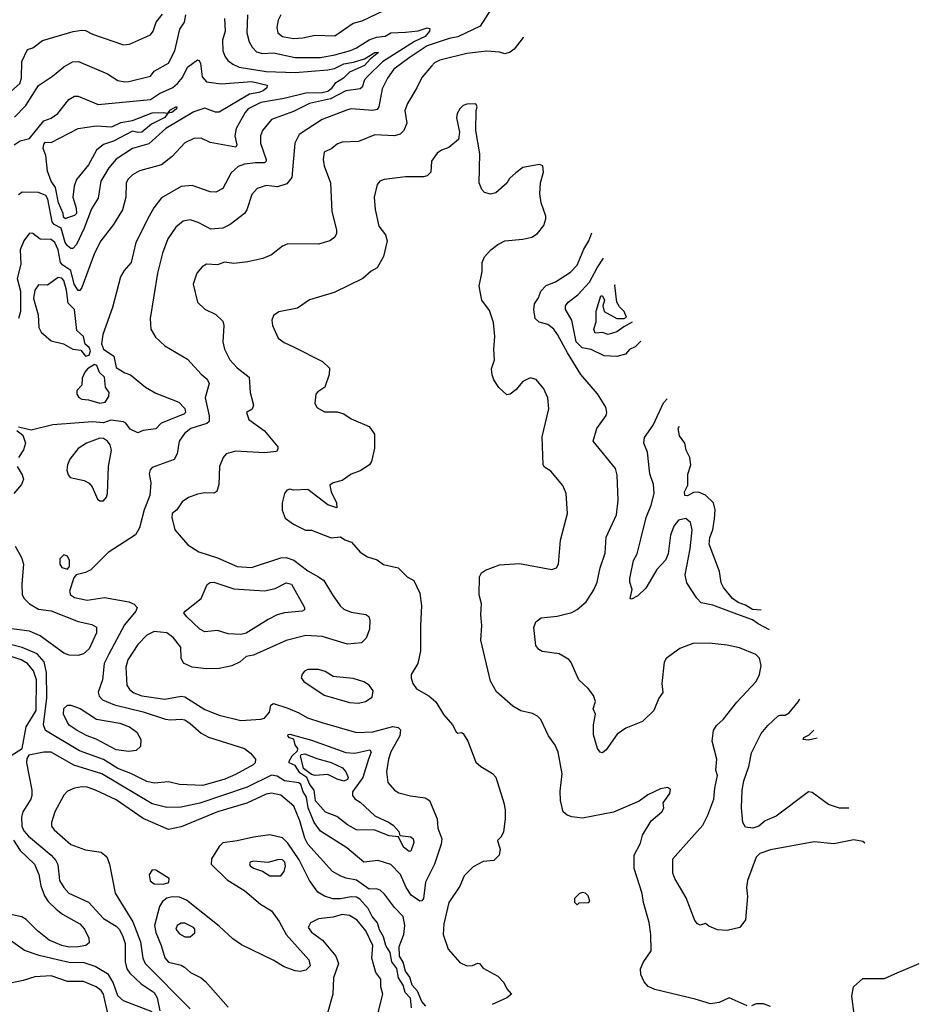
# Model space of a CAD drawing. Extents: x 1173029 to 1307123, y 522559 to 678521.
# Tile 614 of 623: x 1249582 to 1254557, y 649679 to 655128. Entities that reach past the tile are written whole.
import ezdxf

# ---------------------------------------------------------------- set-up
doc = ezdxf.new("R2010")
doc.units = 0

msp = doc.modelspace()

# ---------------------------------------------------------------- linework, layer by layer
at = {"layer": '0CON10XD'}
for points in [[(1252187.5, 655185), (1252128.3, 655091.7), (1252005, 655033.8), (1251956, 655024), (1251835, 654982.8), (1251735, 654916.9), (1251651.5, 654855), (1251616.1, 654805), (1251586.8, 654745), (1251568.5, 654645), (1251558.8, 654631.2), (1251535, 654625.9), (1251415, 654634), (1251395, 654628.4), (1251254.3, 654575.7), (1251127.2, 654492.8), (1251102.5, 654445), (1251086, 654254), (1251059.6, 654220.4), (1251007.5, 654202.5), (1250945, 654209.5), (1250895, 654194.4), (1250865, 654160), (1250837.9, 654075), (1250825.5, 654055), (1250745.5, 653994.5), (1250705.9, 653974.1), (1250638.3, 653968.3), (1250569.2, 654005), (1250525, 654020.5), (1250485, 654012.2), (1250445, 653980), (1250400.7, 653915), (1250371.8, 653835), (1250344.6, 653725), (1250304, 653475), (1250307.1, 653415), (1250331.9, 653371.9), (1250384, 653324), (1250508.8, 653248.8), (1250585.4, 653165.4), (1250619.1, 653139.1), (1250630, 653115), (1250606.9, 653035), (1250629.5, 652935), (1250629.1, 652905), (1250615.8, 652894.2), (1250528.6, 652865), (1250492.6, 652837.4), (1250462.7, 652795), (1250452.1, 652725), (1250435.3, 652694.7), (1250315, 652648.9), (1250302.9, 652637.1), (1250297.1, 652615), (1250306.2, 652565), (1250302.1, 652495), (1250269.1, 652415), (1250244.4, 652315), (1250222.7, 652277.3), (1250070.3, 652179.7), (1249975.7, 652084.3), (1249945, 652068.8), (1249894, 652056), (1249880.8, 652039.2), (1249857.5, 651965), (1249862.9, 651945), (1249885, 651930), (1249955, 651915.4), (1250051.3, 651931.3), (1250185.6, 651905.6), (1250215, 651893.8), (1250231.2, 651875), (1250224.2, 651855), (1250161.2, 651778.8), (1250073.8, 651616.2), (1250049.4, 651565), (1250039.2, 651475), (1250016.4, 651406.4), (1250020.8, 651385), (1250039.1, 651365), (1250106.1, 651336.1), (1250265, 651297.1), (1250387.1, 651257.1), (1250415, 651253.1), (1250475, 651257.7), (1250495, 651252.5), (1250525, 651233.8), (1250585, 651180.5), (1250625, 651157.5), (1250824.6, 651094.6), (1250858.5, 651068.5), (1250886.5, 651035), (1250883.3, 651015), (1250873.1, 651005), (1250775, 650950), (1250715.6, 650924.4), (1250595, 650890.8), (1250465, 650895.5), (1250405, 650910), (1250325, 650902), (1250285, 650912.2), (1250196.6, 650956.6), (1250125, 650984.3), (1250045, 651034), (1249911.8, 651081.8), (1249724.4, 651194.4), (1249713.2, 651225), (1249732.5, 651375), (1249730.6, 651515), (1249716.5, 651575), (1249678.6, 651618.6), (1249594.6, 651654.6), (1249415, 651700.4)], [(1251025, 655154), (1251010.5, 655125), (1251003.6, 655085), (1251008.8, 655055), (1251034.8, 655034.8), (1251096, 655024), (1251147.1, 655027.1), (1251215, 655041.8), (1251325, 655037.9), (1251425, 655107.9), (1251475, 655121.8), (1251595, 655178.9)], [(1249495, 654697.3), (1249583.1, 654775), (1249591.3, 654805), (1249592.9, 654897.1), (1249625, 654962.9), (1249655, 654972.9), (1249707.6, 655012.4), (1249877.5, 655062.5), (1249925, 655070.5), (1249945, 655067.8), (1249985, 655047.9), (1250155, 654989.2), (1250188.3, 654991.7), (1250305.6, 655044.4), (1250319.3, 655065), (1250335.5, 655115), (1250372, 655158)], [(1249552.2, 654587.8), (1249615, 654653.8), (1249685, 654763.1), (1249763.1, 654815), (1249825, 654867.8), (1249873.3, 654895), (1249907.3, 654897.3), (1250067.9, 654827.9), (1250125, 654792.3), (1250163.2, 654783.2), (1250184.7, 654785.3), (1250304.5, 654815.5), (1250325, 654843.1), (1250405, 654886.5), (1250439.1, 654955), (1250467.3, 655075), (1250493.3, 655115), (1250499.5, 655155)], [(1250714.8, 655134.8), (1250717.8, 655065), (1250704.1, 655015), (1250704.7, 654954.7), (1250715.3, 654925.3), (1250732.7, 654902.7), (1250761, 654881), (1250795.7, 654865.7), (1250945, 654841.2), (1251105, 654835.5), (1251285, 654849.9), (1251322.1, 654857.9), (1251375, 654883.2), (1251427.9, 654892.1), (1251488.3, 654911.7), (1251545, 654946.8), (1251565.5, 654945.5), (1251520.1, 654909.9), (1251487.8, 654875), (1251405, 654837.8), (1251372.4, 654805), (1251324.9, 654775.1), (1251303.4, 654745), (1251285, 654730.7), (1251255, 654723.1), (1251165, 654722.2), (1251045, 654691.1), (1250915, 654669.1), (1250845.9, 654634.1), (1250829.1, 654615), (1250779.7, 654525), (1250770.8, 654485), (1250782.5, 654435), (1250776.8, 654423.2), (1250635, 654447.5), (1250585, 654471.4), (1250545, 654470), (1250495, 654447.1), (1250425, 654371.5), (1250365, 654325.6), (1250245, 654291.8), (1250205, 654268.5), (1250180.9, 654245), (1250170.8, 654225), (1250168.2, 654145), (1250149.6, 654075), (1250100, 653995), (1250030.9, 653905), (1249995, 653836.2), (1249925, 653646.2), (1249915, 653630), (1249905, 653630), (1249882.6, 653665), (1249865, 653740), (1249819.3, 653769.3), (1249808.1, 653785), (1249794.4, 653855), (1249775, 653895.4), (1249755, 653911.8), (1249695, 653913.6), (1249655, 653944.4), (1249635, 653946.9), (1249603.9, 653905), (1249583.5, 653855), (1249587.1, 653775), (1249567.5, 653695), (1249586.2, 653625), (1249586.8, 653513.2), (1249575, 653474.3)], [(1250840.8, 655155), (1250837.1, 655055), (1250850.8, 655005), (1250866.4, 654975), (1250890.7, 654950.7), (1250925, 654940.5), (1250985, 654943.8), (1251105, 654919), (1251245, 654919.2), (1251325, 654932.7), (1251411.7, 654958.3), (1251445, 654971.6), (1251515, 655016.7), (1251555, 655031.9), (1251602.8, 655037.2), (1251635, 655055.9), (1251715, 655058.3), (1251785, 655066.3), (1251835, 655082.1), (1251849.6, 655079.6), (1251848.5, 655065), (1251824.3, 655035), (1251765, 655007.8), (1251588.1, 654895), (1251505.6, 654814.4), (1251489.1, 654795), (1251475.6, 654754.4), (1251465.2, 654744.8), (1251385, 654734), (1251300.5, 654689.5), (1251185, 654663.5), (1251095, 654619.2), (1250974.4, 654575), (1250924.6, 654515), (1250913.2, 654485), (1250913.3, 654445), (1250944.7, 654355), (1250944.7, 654345), (1250935.6, 654335), (1250885, 654335.9), (1250825, 654328), (1250790.6, 654315), (1250750.4, 654279.6), (1250705, 654194.2), (1250666.2, 654173.8), (1250635, 654174.4), (1250535, 654209.6), (1250475, 654204), (1250365, 654141.4), (1250323.6, 654086.4), (1250298.5, 654041.5), (1250224.6, 653895), (1250197.3, 653785), (1250159.5, 653740.5), (1250139.5, 653705), (1250095.7, 653535), (1250041.5, 653385), (1250033.6, 653335), (1250045.3, 653305.3), (1250102, 653265), (1250115, 653203.8), (1250163.1, 653173.1), (1250195, 653162.5), (1250276.7, 653095), (1250335, 653061.6), (1250461.8, 653011.8), (1250495, 652976), (1250497.9, 652955), (1250489.6, 652945), (1250363.1, 652895), (1250335, 652862.9), (1250264, 652855), (1250235, 652842.5), (1250191.9, 652861.8), (1250167.7, 652895), (1250155, 652902.9), (1250085, 652911.8), (1250045, 652897.9), (1249985, 652903.3), (1249765, 652886), (1249645, 652855.7), (1249575, 652873.3)], [(1252365.8, 655031), (1252365.3, 655029.3), (1252315.8, 654965), (1252295, 654948.6), (1252265, 654939.5), (1252235, 654949.1), (1252165, 654954.6), (1252055, 654941.6), (1251905, 654904.5), (1251875, 654889.1), (1251858.6, 654871.4), (1251805, 654808.6), (1251778.9, 654751.1), (1251726.5, 654665), (1251712.5, 654625), (1251722.7, 654555), (1251706.2, 654515), (1251686.7, 654495), (1251655, 654485.4), (1251545, 654490), (1251455, 654453.5), (1251365, 654450.5), (1251338.9, 654441.1), (1251308.8, 654415), (1251266.2, 654395), (1251260.8, 654355), (1251265, 654320), (1251301.1, 654225), (1251307.4, 654067.4), (1251334.4, 653965), (1251334.3, 653945), (1251325, 653924), (1251296.7, 653905), (1251235, 653885.8), (1251065, 653888), (1251035.6, 653874.4), (1250975, 653827.1), (1250925.9, 653805.9), (1250842.4, 653787.6), (1250765, 653778.6), (1250715, 653785.4), (1250675, 653771.2), (1250615, 653775.4), (1250590.5, 653759.5), (1250561.1, 653725), (1250541.5, 653665), (1250564.3, 653565), (1250605, 653526.7), (1250666.3, 653496.3), (1250705, 653458.8), (1250710.5, 653435), (1250705.4, 653345), (1250714.7, 653304.7), (1250744.6, 653245), (1250785, 653200.9), (1250850.3, 653150.3), (1250856.9, 653065), (1250873.8, 652995), (1250867.7, 652972.3), (1250836.7, 652955), (1250848, 652915), (1250935, 652851.9), (1251008.7, 652765), (1251009.5, 652750.5), (1251002, 652738), (1250935, 652730.4), (1250775, 652740.4), (1250723.8, 652725), (1250707.5, 652705), (1250685.8, 652655), (1250682, 652555), (1250672.3, 652517.7), (1250655, 652508), (1250605, 652509.4), (1250565, 652503.1), (1250515, 652484.4), (1250479.8, 652460.2), (1250450.8, 652415), (1250424.7, 652395), (1250423.2, 652373.2), (1250440.4, 652305), (1250511.5, 652221.5), (1250572.3, 652182.3), (1250675, 652150.3), (1250785, 652102.8), (1250863.3, 652096.7), (1251025, 652150), (1251055, 652151.5), (1251097.5, 652137.5), (1251175, 652077.8), (1251235, 652044.6), (1251263.3, 652025), (1251310.9, 651945), (1251354.4, 651885), (1251375, 651866.5), (1251415, 651848.5), (1251496.5, 651836.5), (1251512, 651825), (1251518, 651805), (1251515.8, 651755), (1251498, 651705), (1251471.1, 651678.9), (1251395, 651672.5), (1251255, 651714.5), (1251165, 651720.8), (1251055, 651692.3), (1250875, 651612.1), (1250835, 651603.6), (1250800, 651575), (1250755, 651551.8), (1250685, 651537.5), (1250614.7, 651535.3), (1250535, 651545.3), (1250487.7, 651567.7), (1250475.5, 651595), (1250472.3, 651655), (1250429.9, 651709.9), (1250395, 651735.3), (1250325, 651742.1), (1250285, 651722.7), (1250235, 651671.1), (1250178.7, 651585), (1250168, 651545), (1250173.6, 651445), (1250190, 651420), (1250212.6, 651402.6), (1250256.8, 651386.8), (1250385, 651367.5), (1250475, 651384.1), (1250495, 651380.7), (1250605, 651310.6), (1250685, 651279.7), (1250805, 651250.3), (1250915, 651256.9), (1250935, 651263.1), (1250962.5, 651295), (1250970.8, 651335), (1250985, 651342.9), (1251065, 651317.7), (1251125, 651292.9), (1251174.2, 651264.2), (1251252.1, 651237.9), (1251445, 651184.1), (1251535, 651186.8), (1251645, 651215.8), (1251675, 651210.4), (1251687.9, 651197.9), (1251683.1, 651165), (1251635, 651075.8), (1251621.8, 651035), (1251611.1, 650965), (1251616.8, 650906.8), (1251654, 650865), (1251679.3, 650849.3), (1251742.6, 650832.6), (1251825, 650821.9), (1251847.6, 650807.6), (1251890, 650705), (1251894, 650654), (1251915.8, 650595), (1251912.7, 650565), (1251875.3, 650455), (1251826.3, 650355), (1251815, 650264.1), (1251805, 650252.1), (1251795, 650250.5), (1251747.5, 650282.5), (1251718.4, 650325), (1251688.3, 650398.3), (1251635, 650453.2), (1251565, 650475.3), (1251485, 650465.6), (1251390, 650545), (1251245, 650638.2), (1251209.6, 650685), (1251176.6, 650766.6), (1251167.3, 650825), (1251149, 650855), (1251136.3, 650895), (1251125, 650905.2), (1251046, 650915), (1251005, 650941.9), (1250973.7, 650946.3), (1250839.6, 650880.4), (1250577, 650793), (1250475, 650769.8), (1250395, 650767.4), (1250315, 650788.2), (1250035, 650953.9), (1249881.7, 651001.7), (1249755, 651074.1), (1249715, 651074.6), (1249632.9, 651057.1), (1249620.5, 651039.5), (1249619.1, 651015), (1249649.1, 650865), (1249649.5, 650835), (1249642.7, 650815), (1249598.2, 650745), (1249592.2, 650715), (1249593.1, 650665), (1249605, 650639.6), (1249630.4, 650610.4), (1249755.2, 650505.2), (1249782.2, 650475), (1249792.3, 650452.3), (1249801.8, 650365), (1249825, 650325.5), (1249853.5, 650295), (1249961.5, 650245), (1250045, 650154.6), (1250115, 650111.6), (1250131.2, 650095), (1250150.2, 650060.2), (1250164, 650015), (1250164.2, 649914.3), (1250174.8, 649874.8), (1250191.5, 649851.5), (1250253.2, 649793.2), (1250325.3, 649745), (1250341.6, 649715), (1250356.7, 649643.3)], [(1249551.1, 654435), (1249585, 654456.9), (1249635, 654470.6), (1249715, 654568.6), (1249755, 654582.5), (1249791.8, 654608.2), (1249853.8, 654686.2), (1249885, 654704.1), (1249905, 654704.2), (1250015, 654658.9), (1250305, 654685.8), (1250355, 654719.2), (1250427.8, 654752.2), (1250455, 654774.6), (1250482.2, 654807.8), (1250508.9, 654865), (1250565, 654906), (1250575, 654901.2), (1250581.1, 654885), (1250591.2, 654811.2), (1250615, 654784.7), (1250696.6, 654773.4), (1250865, 654786.5), (1250950, 654765), (1250949.1, 654750.9), (1250927.3, 654735), (1250904.9, 654725.1), (1250853.4, 654716.6), (1250685, 654616), (1250665, 654616.8), (1250605, 654639.1), (1250545, 654618), (1250390, 654525), (1250295, 654441), (1250205, 654415.9), (1250114.8, 654355.2), (1250075, 654308.5), (1250029.6, 654235), (1250015, 654140), (1249978.9, 654081.1), (1249938.6, 653975), (1249895, 653883.5), (1249875, 653861.5), (1249865, 653861.8), (1249845.9, 653875.9), (1249833.9, 653895), (1249810.2, 653975), (1249772.2, 653995), (1249760.2, 654010.2), (1249737.8, 654135), (1249726.1, 654155), (1249685, 654172.5), (1249595, 654173.8), (1249575, 654158.5)], [(1249835, 654025.6), (1249823.2, 654035), (1249821.1, 654055), (1249795.6, 654115), (1249780.1, 654200.1), (1249755.3, 654235), (1249735, 654290.5), (1249726.1, 654376.1), (1249710.6, 654415), (1249715, 654438.7), (1249725, 654449.3), (1249755, 654448.6), (1249905, 654525.8), (1250005, 654541.3), (1250091.2, 654535), (1250141, 654559), (1250205, 654569.8), (1250315, 654612.4), (1250374.7, 654614.7), (1250400, 654610), (1250415, 654628.5), (1250445.6, 654645.6), (1250450, 654645), (1250448.1, 654635), (1250437.8, 654625), (1250423.8, 654615), (1250400, 654610), (1250385, 654587.5), (1250310.5, 654549.5), (1250256.5, 654505), (1250235, 654503), (1250205, 654511.7), (1250099.5, 654455), (1250045, 654437.7), (1250005.9, 654405), (1249962.7, 654325), (1249896.2, 654243.8), (1249883, 654207), (1249875.3, 654145), (1249893.5, 654085), (1249896.2, 654055), (1249885, 654044), (1249845, 654031.1), (1249835, 654025.6)], [(1252225.9, 653884.1), (1252265, 653903.6), (1252365, 653913.3), (1252413.3, 653925), (1252446.2, 653945), (1252481.2, 653988.8), (1252492, 654025), (1252490.7, 654040.7), (1252465.8, 654115), (1252457.5, 654165), (1252462.5, 654225), (1252478, 654285), (1252475, 654320), (1252457, 654327), (1252365, 654310), (1252325, 654280.8), (1252291.4, 654248.6), (1252275, 654223.3), (1252215, 654170), (1252185, 654162), (1252151.9, 654171.9), (1252138.1, 654188.1), (1252122.5, 654225), (1252126.9, 654385), (1252103.8, 654515), (1252106, 654625), (1252111.2, 654645), (1252105, 654662.5), (1252055, 654660), (1252035, 654653.3), (1252016.2, 654635), (1252001.2, 654608.8), (1251998, 654585), (1252013.8, 654505), (1252008.8, 654465), (1251955, 654420), (1251915, 654406.7), (1251890.8, 654389.2), (1251860, 654345), (1251856, 654285), (1251835.9, 654264.1), (1251815, 654258), (1251715, 654258.1), (1251596.8, 654243.2), (1251573.3, 654235), (1251558, 654215), (1251542.9, 654145), (1251547, 654077), (1251568, 653985), (1251605, 653936.7), (1251614.3, 653905), (1251593.2, 653816.8), (1251558.8, 653755), (1251525, 653736.2), (1251480, 653695), (1251321.7, 653618.3), (1251185, 653577.5), (1251118.6, 653531.4), (1251015, 653511.4), (1250985, 653491.2), (1250975.8, 653465), (1250980, 653435), (1251012, 653365), (1251045, 653341.4), (1251095, 653318.1), (1251255.7, 653235.7), (1251295, 653200), (1251292.5, 653165), (1251268.8, 653095), (1251230.9, 653069.1), (1251220, 653055), (1251213.3, 653005), (1251225, 652982.5), (1251267, 652957), (1251337, 652957), (1251375, 652947.5), (1251415, 652920), (1251515, 652876.7), (1251543.8, 652835), (1251543.6, 652756.4), (1251527.3, 652682.7), (1251516, 652665), (1251465, 652632), (1251415, 652612), (1251365, 652578), (1251315, 652564.2), (1251297.1, 652552.9), (1251304.3, 652514.3), (1251334.3, 652455), (1251335, 652427.5), (1251285, 652442.9), (1251175, 652528.6), (1251095, 652524.3), (1251075, 652530.5), (1251059.2, 652525), (1251046.7, 652505), (1251033.1, 652455), (1251033.1, 652413.1), (1251049.2, 652369.2), (1251095, 652335.8), (1251162.7, 652302.7), (1251195, 652303.3), (1251305, 652260), (1251355, 652266.2), (1251379.3, 652249.3), (1251416.1, 652236.1), (1251465, 652181.2), (1251505, 652156), (1251559.5, 652139.5), (1251593.6, 652113.6), (1251674, 652095), (1251724.4, 652044.4), (1251762, 652025), (1251794.1, 651954.1), (1251804, 651885), (1251797.5, 651775), (1251799.2, 651635), (1251784.2, 651565), (1251746.2, 651505), (1251746.2, 651485), (1251756.7, 651455), (1251776.7, 651425), (1251845, 651386.2), (1251882.7, 651352.7), (1251925, 651283.3), (1251976.2, 651225), (1251995, 651187.5), (1252005, 651180), (1252025, 651182.5), (1252035, 651177.5), (1252059.4, 651135), (1252105, 651018.8), (1252131.2, 650995), (1252195.8, 650955.8), (1252215.7, 650935.7), (1252260, 650795), (1252267.5, 650755), (1252267.1, 650705), (1252256.6, 650633.4), (1252243.8, 650606.2), (1252224, 650585), (1252239.4, 650535), (1252232.5, 650505), (1252204.3, 650475.7), (1252145, 650469.2), (1252090.3, 650439.7), (1252040.2, 650389.8), (1252016.7, 650333.3), (1251955, 650243.3), (1251927.3, 650125), (1251923.5, 650065), (1251950.5, 649985), (1252015, 649910), (1252055, 649891.4), (1252085, 649893.1), (1252115, 649906.9), (1252125, 649905.8), (1252145, 649880), (1252226.2, 649835), (1252259.7, 649799.7), (1252275.7, 649765), (1252302.5, 649735), (1252275.6, 649714.4), (1252195, 649677.5)], [(1254255.7, 650571.6), (1254245, 650579.4), (1254195, 650588.5), (1254085, 650567.8), (1253975, 650578.8), (1253735, 650533.3), (1253675.5, 650514.5), (1253655, 650493.3), (1253606.7, 650365), (1253601.4, 650325), (1253606.2, 650275), (1253595, 650147.5), (1253565, 650103.3), (1253495, 650086.9), (1253441.7, 650091.7), (1253392.3, 650112.3), (1253375, 650126.7), (1253345, 650117.5), (1253330, 650125), (1253315, 650143.3), (1253268.5, 650268.5), (1253205.4, 650375), (1253193.8, 650405), (1253194.4, 650485), (1253222.2, 650515), (1253359.6, 650670.4), (1253387.5, 650725), (1253420, 650815), (1253425.5, 650875), (1253441.1, 650945), (1253432.2, 650975), (1253436.7, 651035), (1253410.9, 651135), (1253418.5, 651195), (1253435, 651221.4), (1253471.9, 651255), (1253548.5, 651351.5), (1253654.2, 651465), (1253672.9, 651505), (1253682.5, 651555), (1253672.5, 651595), (1253653.8, 651615), (1253562.4, 651652.4), (1253495, 651665.8), (1253395, 651677.1), (1253305, 651676.5), (1253232.5, 651647.5), (1253198.8, 651625), (1253157.3, 651592.7), (1253146.8, 651573.2), (1253132.5, 651455), (1253139.2, 651405), (1253117.3, 651372.7), (1253089.2, 651305), (1253026, 651245), (1252933.2, 651206.8), (1252886.2, 651175), (1252825, 651086.7), (1252805, 651070), (1252792.5, 651075), (1252776.7, 651095), (1252755, 651170), (1252754.4, 651225), (1252767.1, 651285), (1252752.5, 651315), (1252766.9, 651355), (1252755, 651388), (1252725, 651427.5), (1252673.3, 651475), (1252629.4, 651575), (1252618.1, 651588.1), (1252565, 651619.4), (1252471.1, 651631.1), (1252453, 651643), (1252436.2, 651665), (1252425.7, 651765), (1252435.8, 651795), (1252465, 651817.8), (1252555, 651826.5), (1252635, 651847.5), (1252665, 651863.1), (1252713.9, 651906.1), (1252756.5, 651973.5), (1252775.3, 652014.7), (1252791.5, 652095), (1252819.5, 652175), (1252825.6, 652265), (1252881.7, 652388.3), (1252891.4, 652468.6), (1252886.8, 652606.8), (1252876.9, 652645), (1252753.1, 652795), (1252774.2, 652865), (1252825, 652937.5), (1252829.2, 652955), (1252824.1, 652984.1), (1252777.6, 653057.6), (1252685, 653164.3), (1252610.7, 653285), (1252556.7, 653386.7), (1252535, 653415.7), (1252501.7, 653441.7), (1252454.5, 653454.5), (1252433.4, 653475), (1252424.7, 653524.7), (1252428.8, 653555), (1252450.5, 653589.5), (1252463.1, 653625), (1252493.8, 653656.2), (1252545, 653678.1), (1252628.7, 653731.3), (1252665, 653769.2), (1252701.3, 653858.7), (1252729.6, 653905), (1252746.6, 653948.9)], [(1253605, 649671.2), (1253505, 649715.6), (1253450.3, 649689.7), (1253402.3, 649682.3), (1253318.3, 649708.3), (1253095, 649762), (1253057.7, 649777.7), (1253035, 649803.3), (1253017.1, 649845), (1253014.4, 649875), (1253029.1, 649910.9), (1253073.8, 649975), (1253071.9, 650065), (1253062.2, 650132.2), (1253031.8, 650241.8), (1253025, 650292.5), (1252980.6, 650430.6), (1252979.4, 650505), (1253015, 650570), (1253025.7, 650614.3), (1253075, 650693.8), (1253133.8, 650745), (1253143.3, 650765), (1253140, 650795), (1253178, 650845), (1253180.5, 650870.5), (1253165, 650878.8), (1253125, 650870.8), (1253055, 650837.5), (1253007.2, 650802.8), (1252865, 650742.7), (1252695, 650708.9), (1252635.7, 650715.7), (1252610, 650725), (1252587.5, 650745), (1252573, 650807), (1252571.3, 650858.7), (1252582.2, 650955), (1252560, 651075), (1252543.3, 651113.3), (1252505.8, 651165), (1252464, 651255), (1252445, 651274), (1252418.1, 651288.1), (1252352.5, 651302.5), (1252309.5, 651329.5), (1252218.8, 651408.8), (1252185, 651467.5), (1252131.8, 651695), (1252138.1, 651775), (1252132.2, 651835), (1252135.5, 651895), (1252123.3, 651945), (1252125.5, 652044.5), (1252135, 652066.2), (1252157.8, 652082.2), (1252235, 652111.9), (1252345, 652118.1), (1252524.2, 652085.8), (1252550, 652095), (1252561.2, 652115), (1252572.3, 652247.7), (1252610.6, 652395), (1252603.8, 652505), (1252585, 652550), (1252520, 652630), (1252485, 652652.5), (1252477.5, 652665), (1252470.5, 652819.5), (1252508.6, 652975), (1252501.9, 653035), (1252480, 653085), (1252437.5, 653137.5), (1252405, 653146), (1252365, 653126), (1252325, 653080), (1252295, 653056.2), (1252275, 653052), (1252232, 653092), (1252204.3, 653135), (1252195, 653162.5), (1252190.8, 653195), (1252206.7, 653245), (1252203.2, 653303.2), (1252208.9, 653375), (1252201.3, 653451.3), (1252179.3, 653519.3), (1252137.1, 653575), (1252123.6, 653653.6), (1252139.2, 653735), (1252140, 653785), (1252151.4, 653815), (1252187.5, 653855), (1252225.9, 653884.1)], [(1253017.4, 653348.8), (1252985, 653317.1), (1252955, 653301.9), (1252932.4, 653277.6), (1252884.5, 653264.5), (1252815, 653267.5), (1252743, 653303), (1252692.2, 653312.2), (1252660.2, 653345), (1252635.6, 653465.6), (1252600.8, 653525), (1252600, 653545), (1252615.4, 653564.6), (1252668.2, 653605), (1252733.7, 653675), (1252774.6, 653755.4), (1252809.6, 653808.6)], [(1249945, 653266.2), (1249965, 653271.2), (1249973.3, 653295), (1249965, 653314), (1249942.7, 653332.7), (1249935.3, 653375), (1249897.5, 653407.5), (1249884.1, 653524.1), (1249849.3, 653559.3), (1249841.2, 653631.2), (1249825, 653685.4), (1249815, 653697.1), (1249795, 653701.4), (1249735, 653659.6), (1249685, 653660), (1249665, 653631.4), (1249658.7, 653585), (1249683.8, 653495), (1249687.3, 653425), (1249699.6, 653399.6), (1249755, 653351.1), (1249823.8, 653335), (1249875, 653305.5), (1249920, 653300), (1249945, 653266.2)], [(1252969.8, 653453.5), (1252922.6, 653427.4), (1252885, 653400.9), (1252836.2, 653386.2), (1252805, 653396), (1252764, 653394), (1252756.2, 653415), (1252770, 653455), (1252770, 653515), (1252795, 653600), (1252805, 653600), (1252816.7, 653575), (1252807.5, 653545), (1252813.6, 653513.6), (1252883.9, 653473.9), (1252925, 653474), (1252938, 653482), (1252925, 653512.5), (1252898.4, 653538.4), (1252883.6, 653565), (1252872.9, 653657.1), (1252875.3, 653662)], [(1250025, 653005.9), (1250055, 653012.2), (1250075, 653041.9), (1250075.8, 653065), (1250055.9, 653095), (1250049.8, 653149.8), (1250022.9, 653175), (1250007.5, 653215), (1249995, 653220), (1249956, 653195), (1249942.2, 653177.8), (1249927.5, 653145), (1249926, 653105), (1249897.5, 653075), (1249896.9, 653055), (1249907.8, 653037.8), (1249925, 653027.8), (1249962.5, 653025), (1250025, 653005.9)], [(1253729.5, 651751.3), (1253665, 651784.8), (1253635, 651806.1), (1253547.5, 651837.5), (1253415, 651888.2), (1253350.5, 651900.5), (1253326.6, 651926.6), (1253271.5, 652011.5), (1253261.4, 652055), (1253289.4, 652200.6), (1253300.4, 652305), (1253292.2, 652345), (1253265, 652367.5), (1253225, 652357.8), (1253199.7, 652325), (1253181.9, 652275), (1253167.6, 652172.4), (1253153.3, 652136.7), (1253105.5, 652085), (1253045, 651982), (1253001.1, 651938.9), (1252965, 651922), (1252957.5, 651925), (1252968.6, 651975), (1252955.7, 652015), (1252955.7, 652035.7), (1252976.9, 652135), (1252997.3, 652172.7), (1253017.1, 652252.9), (1253046.9, 652373.1), (1253075, 652440.8), (1253090.8, 652505), (1253086.6, 652555), (1253066.4, 652615), (1253054.1, 652734.1), (1253034.4, 652785), (1253037.1, 652815), (1253085.7, 652884.3), (1253142.1, 653007.9), (1253162.9, 653028.9)], [(1253682.1, 651860.6), (1253635, 651863.6), (1253595, 651887.7), (1253555, 651902.2), (1253523.6, 651925), (1253474.7, 651985), (1253461.5, 652011.5), (1253451.6, 652075), (1253395.6, 652225), (1253398.2, 652261.8), (1253414.3, 652305), (1253425.3, 652365), (1253428.8, 652415), (1253418.9, 652455), (1253375, 652497.3), (1253335, 652513.3), (1253308.9, 652511.1), (1253275, 652493.3), (1253260, 652495), (1253258.8, 652515), (1253277.3, 652552.7), (1253277.3, 652612.7), (1253294.2, 652665), (1253287.5, 652705), (1253267.8, 652745), (1253259.4, 652785), (1253231.4, 652825), (1253224.2, 652865), (1253231, 652879.1)], [(1249565, 652853.8), (1249598.8, 652828.8), (1249612.9, 652785), (1249602.8, 652747.2), (1249575.5, 652705)], [(1250045, 652464.5), (1250061.5, 652485), (1250067.2, 652505), (1250072.5, 652655), (1250090, 652745), (1250081.8, 652775), (1250067.8, 652795), (1250045, 652810.7), (1250025, 652812.5), (1249950.6, 652785), (1249905.3, 652754.7), (1249859.5, 652695), (1249845.6, 652665), (1249841.4, 652635), (1249848.8, 652608.8), (1249860, 652595), (1249937.8, 652577.8), (1249965, 652563.3), (1249982.4, 652542.4), (1250011.8, 652475), (1250025, 652464.5), (1250045, 652464.5)], [(1249568.2, 652655), (1249595, 652610), (1249602.7, 652585), (1249591.5, 652555), (1249548.9, 652505)], [(1249556.5, 652215), (1249592.4, 652152.4), (1249602.9, 652115), (1249594, 652006), (1249595.5, 651945), (1249606.5, 651925), (1249636.2, 651896.2), (1249685, 651866.5), (1249755, 651856.2), (1249905, 651798.2), (1249980.9, 651780.9), (1250005.5, 651765.5), (1250006.9, 651735), (1249965, 651645.7), (1249935, 651617.8), (1249905, 651609.5), (1249855, 651611.2), (1249825, 651622.1), (1249695, 651717.7), (1249635, 651744.6), (1249495, 651762.6)], [(1249845, 652086.7), (1249857.5, 652102.5), (1249856.7, 652135), (1249845, 652158.8), (1249825, 652166.2), (1249803.8, 652145), (1249803.3, 652115), (1249815, 652096.7), (1249845, 652086.7)], [(1250805, 651726.3), (1250735, 651730), (1250675, 651747.5), (1250605, 651739.6), (1250577.8, 651755), (1250504, 651825), (1250490, 651845), (1250496.2, 651855), (1250585.3, 651924.7), (1250618, 652002), (1250635, 652014.1), (1250655, 652014.8), (1250765, 651979.2), (1250935, 651968.2), (1250995, 651979.7), (1251055, 652010.7), (1251085, 652004.5), (1251156, 651875), (1251157, 651863), (1251143.3, 651855), (1251046.2, 651845), (1251006.4, 651833.6), (1250955, 651808.7), (1250835, 651732.7), (1250805, 651726.3)], [(1249533.8, 651056.2), (1249595.8, 651094.2), (1249616.5, 651215), (1249672.8, 651305), (1249674.8, 651475), (1249658.1, 651525), (1249625.3, 651565), (1249590, 651585), (1249535, 651604.8)], [(1251455, 651345.5), (1251495, 651354.3), (1251530.5, 651379.5), (1251536.4, 651413.6), (1251514.4, 651444.4), (1251485, 651462.9), (1251425, 651481.9), (1251315, 651493.1), (1251271.7, 651521.7), (1251235, 651532.2), (1251175, 651531.9), (1251156.6, 651523.4), (1251143.2, 651506.8), (1251139.2, 651485), (1251152.5, 651465), (1251265, 651389.4), (1251405, 651350), (1251455, 651345.5)], [(1254168.2, 650765), (1254115, 650764.6), (1254055, 650785.4), (1253965, 650851.4), (1253945, 650854.4), (1253765, 650720), (1253703.8, 650695), (1253670, 650665), (1253635.5, 650654.5), (1253595, 650660), (1253580.8, 650685), (1253573.8, 650766.2), (1253577.3, 650865), (1253586.2, 650915), (1253613.9, 650995), (1253628.8, 651071.2), (1253682.4, 651177.6), (1253718.5, 651221.5), (1253775, 651273.3), (1253785, 651278.9), (1253815, 651278.5), (1253837.6, 651292.4), (1253887.7, 651352.3), (1253896.3, 651366.9)], [(1250185, 651077.7), (1250115, 651087.8), (1250005, 651147.3), (1249954.2, 651165), (1249898.6, 651195), (1249855, 651224.5), (1249845, 651238), (1249822.9, 651285), (1249825, 651315.8), (1249845, 651334.4), (1249865, 651334.4), (1249915.8, 651315.8), (1250006.6, 651256.6), (1250135, 651235.8), (1250188.6, 651215), (1250229.4, 651185), (1250250.6, 651145), (1250249.2, 651105), (1250225, 651084.5), (1250185, 651077.7)], [(1253992.7, 651152.8), (1253945, 651141.5), (1253914, 651145), (1253918.8, 651155), (1253948.7, 651171.3), (1253973, 651196.6)], [(1251735, 650525.6), (1251705, 650549.4), (1251676.4, 650606.4), (1251625, 650611.2), (1251545, 650642.1), (1251445, 650643.8), (1251395, 650672.2), (1251335, 650717.9), (1251272.9, 650742.9), (1251217.8, 650805), (1251210, 650865), (1251186.2, 650895), (1251169.5, 650935), (1251130.3, 650960.3), (1251105, 651001.1), (1251072.5, 651015), (1251071.4, 651025), (1251088.6, 651055), (1251117.3, 651082.7), (1251120.3, 651095), (1251105.9, 651115), (1251097, 651147), (1251073.2, 651153.2), (1251063.9, 651165), (1251067, 651173), (1251075, 651174.5), (1251195, 651141.4), (1251385, 651072), (1251435, 651068.6), (1251517.6, 651087.6), (1251525.9, 651075), (1251509.8, 651035), (1251479, 650935), (1251422.3, 650855), (1251421.8, 650835), (1251435, 650815.6), (1251465, 650797.8), (1251545, 650722.3), (1251625.6, 650685.6), (1251649, 650669), (1251678.2, 650635), (1251683.6, 650613.6), (1251745, 650605.3), (1251758.6, 650595), (1251761.1, 650575), (1251745, 650527.1), (1251735, 650525.6)], [(1251375, 650914.3), (1251337.5, 650925), (1251285, 650950.4), (1251215, 650945.1), (1251195, 650951.3), (1251151.9, 650985), (1251134.8, 651055), (1251138.3, 651061.8), (1251159.2, 651065), (1251225, 651039), (1251305, 651017.8), (1251366.9, 650986.9), (1251385.6, 650965.6), (1251397.6, 650935), (1251395, 650923.8), (1251375, 650914.3)], [(1251828.1, 649668.1), (1251806.6, 649695), (1251781.6, 649751.6), (1251753, 649785), (1251738.5, 649828.5), (1251715, 649862.7), (1251702.4, 649912.4), (1251681.3, 649945), (1251680.4, 649999.6), (1251705.4, 650065), (1251712.2, 650115), (1251702.9, 650165), (1251654.1, 650214.1), (1251599.2, 650289.2), (1251575, 650310.6), (1251555, 650318.1), (1251515, 650315.4), (1251445, 650367), (1251387.1, 650377.1), (1251358.6, 650388.6), (1251311.8, 650415), (1251175.6, 650565.6), (1251158.8, 650598.8), (1251130.6, 650695), (1251097.3, 650775), (1251025, 650837.3), (1250975, 650846.8), (1250945, 650842.7), (1250837.5, 650792.5), (1250675, 650744.3), (1250475, 650662.1), (1250405, 650646.7), (1250265, 650708), (1250115, 650810.3), (1250001.4, 650865), (1249955, 650881.2), (1249925, 650882.4), (1249884.1, 650875.9), (1249845, 650858.9), (1249825, 650835.8), (1249775.6, 650745), (1249758.1, 650685), (1249758.1, 650665), (1249771.4, 650645), (1249865, 650563.1), (1249945, 650533.5), (1250031.4, 650521.4), (1250063.3, 650495), (1250078.5, 650455), (1250108.8, 650295), (1250207.6, 650135), (1250249.2, 650025), (1250262.7, 649935), (1250274.7, 649905), (1250523.6, 649655)], [(1249547.6, 650587.6), (1249585, 650530.7), (1249664.3, 650454.3), (1249687.7, 650397.7), (1249699.1, 650335), (1249719.3, 650279.3), (1249738.5, 650248.5), (1249783.3, 650205), (1249817.8, 650177.8), (1249914.5, 650125), (1249939.5, 650095), (1249964.5, 650045), (1249965, 650018.8), (1249948, 650005), (1249905, 649996.5), (1249855, 649995.3), (1249814.3, 650005), (1249744.4, 650035), (1249679.5, 650085), (1249617.6, 650147.6), (1249592.8, 650162.8), (1249405, 650201.4)], [(1251749, 649659), (1251743.5, 649713.5), (1251713.2, 649745), (1251701.7, 649785), (1251676.4, 649826.4), (1251667, 649877), (1251640.5, 649915), (1251629.8, 649965), (1251607.4, 650005), (1251593.2, 650053.2), (1251570.8, 650090.8), (1251560.3, 650130.3), (1251530.6, 650165), (1251509, 650209), (1251461.9, 650261.9), (1251445, 650271.8), (1251415, 650274.8), (1251355, 650263.5), (1251313.4, 650263.4), (1251268.2, 650278.2), (1251230.1, 650300.1), (1251183.6, 650363.6), (1251127.8, 650477.8), (1251065, 650570.4), (1251035, 650601.2), (1250965, 650617.5), (1250874.6, 650604.6), (1250785, 650582.9), (1250705, 650572.5), (1250685, 650552), (1250643.1, 650485), (1250641.1, 650455), (1250728.6, 650368.6), (1250827.6, 650307.6), (1250914.1, 650234.1), (1250975, 650196.4), (1251016.8, 650136.8), (1251055.9, 650065.9), (1251181.4, 649925), (1251187.6, 649892.4), (1251165, 649868), (1251135, 649860), (1251105, 649864.4), (1251045, 649885.7), (1250983.2, 649923.2), (1250807.4, 650007.4), (1250760.6, 650040.6), (1250685, 650110.8), (1250505, 650255.4), (1250465, 650271.5), (1250425, 650274.4), (1250395, 650267.1), (1250371.9, 650248.1), (1250355, 650220.8), (1250327.5, 650115), (1250333.9, 650076.1), (1250364.6, 650005.4), (1250385, 649935.7), (1250405, 649912.7), (1250475, 649895.6), (1250493.8, 649885), (1250525.5, 649855.5), (1250585, 649825.5), (1250610, 649805), (1250734, 649664)], [(1251025, 650389.2), (1251045, 650413.8), (1251052.2, 650445), (1251048.4, 650465), (1251035, 650478.5), (1251015, 650479.6), (1250954.1, 650464.1), (1250875, 650470.6), (1250856.7, 650465), (1250852.7, 650457.3), (1250856.2, 650445), (1250875, 650432.5), (1250925, 650416.7), (1250965, 650390), (1251025, 650389.2)], [(1250375, 650344), (1250405.9, 650354.1), (1250408.8, 650375), (1250335, 650421.4), (1250315, 650424), (1250296.9, 650395), (1250303.1, 650363.1), (1250325, 650345.6), (1250375, 650344)], [(1252665, 650230), (1252675, 650240), (1252725, 650242.5), (1252735, 650250), (1252725, 650280), (1252710, 650295), (1252695, 650297.5), (1252678.3, 650291.7), (1252650, 650265), (1252650, 650245), (1252665, 650230)], [(1251550, 649575), (1251590, 649735), (1251579.4, 649775), (1251578, 649818), (1251551.3, 649855), (1251528.7, 649935), (1251534, 650005), (1251495.9, 650085), (1251447.3, 650145), (1251405, 650170.4), (1251365, 650175.3), (1251315, 650160.5), (1251235, 650151.8), (1251189.7, 650130.3), (1251177.3, 650105), (1251195, 650078.5), (1251255.4, 650035), (1251330.4, 649945), (1251344.6, 649905), (1251318, 649825), (1251312.8, 649735), (1251282.9, 649625)], [(1250525, 650052.5), (1250550, 650075), (1250550.5, 650095), (1250543.3, 650105), (1250495, 650128.4), (1250475, 650127.5), (1250452.5, 650115), (1250445.5, 650095), (1250465, 650069.5), (1250495, 650052.5), (1250525, 650052.5)], [(1250315, 649638.1), (1250155, 649697.7), (1250125, 649725.6), (1250099.3, 649799.3), (1250073.4, 649843.4), (1249999, 649889), (1249938.3, 649908.3), (1249855, 649910.4), (1249791.4, 649925), (1249688.6, 649948.6), (1249607.6, 649977.6), (1249505, 650051.5)], [(1254196.9, 649625), (1254184.4, 649724.4), (1254192.5, 649775), (1254245, 649821.1), (1254365, 649821.4), (1254422.7, 649847.3), (1254557.1, 649905.3)], [(1250068.4, 649628.4), (1250044.3, 649735), (1250032.4, 649755), (1250005, 649776.2), (1249935, 649804.7), (1249845, 649806.2), (1249755, 649837.5), (1249665, 649830.4), (1249601.2, 649811.2), (1249505, 649790.8), (1249465, 649788.4), (1249375, 649799), (1249265, 649833.3), (1249223.2, 649826.8), (1249203.3, 649806.7), (1249191.8, 649745), (1249201.1, 649691.1), (1249232.9, 649615)], [(1253735, 649666.7), (1253695, 649682.5), (1253655, 649682.5), (1253629.3, 649670.7)]]:
    msp.add_lwpolyline(points, dxfattribs=at)

doc.saveas('drawing.dxf')
